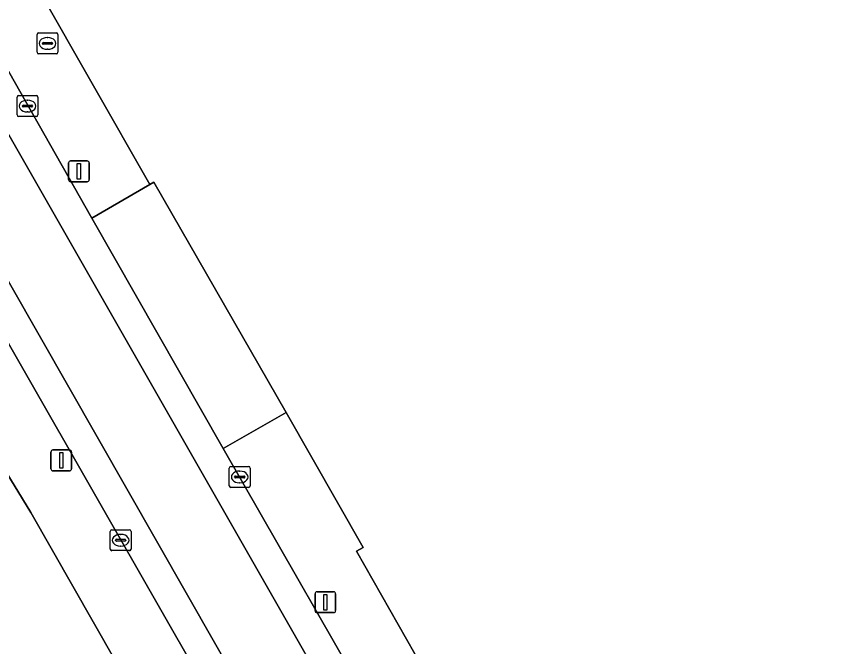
# Model space of a CAD drawing. Extents: x 158455 to 159797, y 387218 to 388672.
# Drawn here: x 159020.71 to 159059.99, y 387429.82 to 387460.01 of the extents above; entities that cross this region are included whole.
import ezdxf

# ---------------------------------------------------------------- set-up
doc = ezdxf.new("R2010")
doc.units = 0
for name, color, linetype in [('IMGEO_Brandkraan', 7, 'Continuous'), ('IMGEO_Erf', 7, 'Continuous'), ('IMGEO_Kolk', 7, 'Continuous'), ('IMGEO_Lichtmast', 7, 'Continuous'), ('IMGEO_Rijbaan_lokaal_gesloten', 7, 'Continuous'), ('IMGEO_Voetpad_open', 7, 'Continuous')]:
    doc.layers.add(name, color=color, linetype=linetype)

msp = doc.modelspace()

# ---------------------------------------------------------------- linework, layer by layer
at = {"layer": 'IMGEO_Brandkraan'}
for p, q in [((159021.702, 387458.292), (159021.702, 387459.144)), ((159021.777, 387459.218), (159022.629, 387459.218)), ((159022.19, 387458.998), (159022.215, 387458.998)), ((159022.703, 387459.144), (159022.703, 387458.292)), ((159021.961, 387458.712), (159021.961, 387458.724)), ((159022.399, 387458.675), (159022.001, 387458.675)), ((159022.004, 387458.761), (159022.402, 387458.761)), ((159022.445, 387458.724), (159022.445, 387458.712)), ((159022.629, 387458.218), (159021.777, 387458.218)), ((159022.213, 387458.438), (159022.188, 387458.438))]:
    msp.add_line(p, q, dxfattribs=at)
for points in [[(159021.702, 387458.292), (159021.702, 387459.144)], [(159021.777, 387459.218), (159022.629, 387459.218)], [(159022.703, 387459.144), (159022.703, 387458.292)], [(159022.629, 387458.218), (159021.777, 387458.218)]]:
    msp.add_lwpolyline(points, dxfattribs=at)
for centre, radius, start, end in [((159021.779, 387459.142), 0.0765, 91.552, 178.448), ((159021.779, 387459.142), 0.0765, 91.552, 178.448), ((159022.627, 387459.142), 0.0765, 1.552, 88.448), ((159022.627, 387459.142), 0.0765, 1.552, 88.448), ((159022.001, 387458.721), 0.0403, 85.8775, 175.7526), ((159021.998, 387458.711), 0.0366, 178.938, 274.7102), ((159022.402, 387458.718), 0.043, 264.8664, 352.4533), ((159022.406, 387458.723), 0.0386, 1.7309, 96.639), ((159021.779, 387458.294), 0.0765, 181.552, 268.448), ((159021.779, 387458.294), 0.0765, 181.552, 268.448), ((159022.627, 387458.294), 0.0765, 271.552, 358.448), ((159022.627, 387458.294), 0.0765, 271.552, 358.448)]:
    msp.add_arc(centre, radius, start, end, dxfattribs=at)
for centre, major_axis, ratio, start_param, end_param in [((159022.189, 387458.718), (-0.387, 0.002), 0.722429, 4.712389, 7.853982), ((159022.214, 387458.718), (-0.39, 0.002), 0.717154, 1.570796, 4.712389)]:
    msp.add_ellipse(centre, major_axis=major_axis, ratio=ratio, start_param=start_param, end_param=end_param, dxfattribs=at)
at = {"layer": 'IMGEO_Erf'}
for points in [[(159021.487, 387461.801), (159021.7, 387461.428), (159027.107, 387451.962), (159027.298, 387452.069), (159033.643, 387441.037), (159037.33, 387434.57), (159037.017, 387434.385), (159040.22, 387428.764), (159041.328, 387426.82), (159047.668, 387415.778), (159054.963, 387403.021)], [(159013.041, 387349.997), (159013.188, 387352.74), (159014.275, 387353.435), (159016.381, 387349.812), (159018.271, 387350.9), (159056.765, 387372.942), (159057.149, 387373.168), (159057.427, 387373.333), (159043.001, 387398.552), (159041.537, 387400.954), (159021.411, 387436.244), (159018.241, 387441.407), (159010.144, 387455.607)]]:
    msp.add_lwpolyline(points, dxfattribs=at)
at = {"layer": 'IMGEO_Kolk'}
for p, q in [((159020.745, 387455.289), (159020.745, 387456.141)), ((159020.82, 387456.215), (159021.672, 387456.215)), ((159021.233, 387455.995), (159021.258, 387455.995)), ((159021.746, 387456.141), (159021.746, 387455.289)), ((159021.004, 387455.709), (159021.004, 387455.721)), ((159021.442, 387455.672), (159021.044, 387455.672)), ((159021.047, 387455.758), (159021.445, 387455.758)), ((159021.488, 387455.721), (159021.488, 387455.709)), ((159021.672, 387455.215), (159020.82, 387455.215)), ((159021.256, 387455.435), (159021.231, 387455.435)), ((159030.916, 387437.519), (159030.916, 387438.371)), ((159030.991, 387438.445), (159031.843, 387438.445)), ((159031.404, 387438.225), (159031.429, 387438.225)), ((159031.917, 387438.371), (159031.917, 387437.519)), ((159031.175, 387437.939), (159031.175, 387437.951)), ((159031.613, 387437.902), (159031.215, 387437.902)), ((159031.218, 387437.988), (159031.616, 387437.988)), ((159031.659, 387437.951), (159031.659, 387437.939)), ((159031.843, 387437.445), (159030.991, 387437.445)), ((159031.427, 387437.665), (159031.402, 387437.665)), ((159025.21, 387434.488), (159025.21, 387435.34)), ((159025.285, 387435.414), (159026.137, 387435.414)), ((159025.698, 387435.194), (159025.723, 387435.194)), ((159026.211, 387435.34), (159026.211, 387434.488)), ((159025.469, 387434.908), (159025.469, 387434.92)), ((159025.907, 387434.871), (159025.509, 387434.871)), ((159025.512, 387434.957), (159025.91, 387434.957)), ((159025.953, 387434.92), (159025.953, 387434.908)), ((159026.137, 387434.414), (159025.285, 387434.414)), ((159025.721, 387434.634), (159025.696, 387434.634))]:
    msp.add_line(p, q, dxfattribs=at)
for points in [[(159020.745, 387455.289), (159020.745, 387456.141)], [(159020.82, 387456.215), (159021.672, 387456.215)], [(159021.746, 387456.141), (159021.746, 387455.289)], [(159021.672, 387455.215), (159020.82, 387455.215)], [(159030.916, 387437.519), (159030.916, 387438.371)], [(159030.991, 387438.445), (159031.843, 387438.445)], [(159031.917, 387438.371), (159031.917, 387437.519)], [(159031.843, 387437.445), (159030.991, 387437.445)], [(159025.21, 387434.488), (159025.21, 387435.34)], [(159025.285, 387435.414), (159026.137, 387435.414)], [(159026.211, 387435.34), (159026.211, 387434.488)], [(159026.137, 387434.414), (159025.285, 387434.414)]]:
    msp.add_lwpolyline(points, dxfattribs=at)
for centre, radius, start, end in [((159020.822, 387456.139), 0.0765, 91.552, 178.448), ((159020.822, 387456.139), 0.0765, 91.552, 178.448), ((159021.67, 387456.139), 0.0765, 1.552, 88.448), ((159021.67, 387456.139), 0.0765, 1.552, 88.448), ((159021.044, 387455.718), 0.0403, 85.8775, 175.7526), ((159021.041, 387455.708), 0.0366, 178.938, 274.7102), ((159021.445, 387455.715), 0.043, 264.8664, 352.4533), ((159021.449, 387455.72), 0.0386, 1.7309, 96.639), ((159020.822, 387455.291), 0.0765, 181.552, 268.448), ((159020.822, 387455.291), 0.0765, 181.552, 268.448), ((159021.67, 387455.291), 0.0765, 271.552, 358.448), ((159021.67, 387455.291), 0.0765, 271.552, 358.448), ((159030.993, 387438.369), 0.0765, 91.552, 178.448), ((159030.993, 387438.369), 0.0765, 91.552, 178.448), ((159031.841, 387438.369), 0.0765, 1.552, 88.448), ((159031.841, 387438.369), 0.0765, 1.552, 88.448), ((159031.215, 387437.948), 0.0403, 85.8775, 175.7526), ((159031.212, 387437.938), 0.0366, 178.938, 274.7102), ((159031.616, 387437.945), 0.043, 264.8664, 352.4533), ((159031.62, 387437.95), 0.0386, 1.7309, 96.639), ((159030.993, 387437.521), 0.0765, 181.552, 268.448), ((159030.993, 387437.521), 0.0765, 181.552, 268.448), ((159031.841, 387437.521), 0.0765, 271.552, 358.448), ((159031.841, 387437.521), 0.0765, 271.552, 358.448), ((159025.287, 387435.338), 0.0765, 91.552, 178.448), ((159025.287, 387435.338), 0.0765, 91.552, 178.448), ((159026.135, 387435.338), 0.0765, 1.552, 88.448), ((159026.135, 387435.338), 0.0765, 1.552, 88.448), ((159025.509, 387434.917), 0.0403, 85.8775, 175.7526), ((159025.506, 387434.907), 0.0366, 178.938, 274.7102), ((159025.91, 387434.914), 0.043, 264.8664, 352.4533), ((159025.914, 387434.919), 0.0386, 1.7309, 96.639), ((159025.287, 387434.49), 0.0765, 181.552, 268.448), ((159025.287, 387434.49), 0.0765, 181.552, 268.448), ((159026.135, 387434.49), 0.0765, 271.552, 358.448), ((159026.135, 387434.49), 0.0765, 271.552, 358.448)]:
    msp.add_arc(centre, radius, start, end, dxfattribs=at)
for centre, major_axis, ratio, start_param, end_param in [((159021.232, 387455.715), (-0.387, 0.002), 0.722429, 4.712389, 7.853982), ((159021.257, 387455.715), (-0.39, 0.002), 0.717154, 1.570796, 4.712389), ((159031.403, 387437.945), (-0.387, 0.002), 0.722429, 4.712389, 7.853982), ((159031.428, 387437.945), (-0.39, 0.002), 0.717154, 1.570796, 4.712389), ((159025.697, 387434.914), (-0.387, 0.002), 0.722429, 4.712389, 7.853982), ((159025.722, 387434.914), (-0.39, 0.002), 0.717154, 1.570796, 4.712389)]:
    msp.add_ellipse(centre, major_axis=major_axis, ratio=ratio, start_param=start_param, end_param=end_param, dxfattribs=at)
at = {"layer": 'IMGEO_Lichtmast'}
for p, q in [((159023.21, 387452.191), (159023.21, 387452.991)), ((159023.21, 387452.991), (159023.21, 387452.191)), ((159023.31, 387453.091), (159024.1, 387453.091)), ((159024.1, 387453.091), (159023.31, 387453.091)), ((159024.2, 387452.991), (159024.2, 387452.191)), ((159024.2, 387452.191), (159024.2, 387452.991)), ((159024.1, 387452.091), (159023.31, 387452.091)), ((159023.31, 387452.091), (159024.1, 387452.091)), ((159022.366, 387438.339), (159022.366, 387439.139)), ((159022.366, 387439.139), (159022.366, 387438.339)), ((159022.466, 387439.239), (159023.256, 387439.239)), ((159023.256, 387439.239), (159022.466, 387439.239)), ((159023.356, 387439.139), (159023.356, 387438.339)), ((159023.356, 387438.339), (159023.356, 387439.139)), ((159023.256, 387438.239), (159022.466, 387438.239)), ((159022.466, 387438.239), (159023.256, 387438.239)), ((159035.027, 387431.545), (159035.027, 387432.345)), ((159035.027, 387432.345), (159035.027, 387431.545)), ((159035.127, 387432.445), (159035.917, 387432.445)), ((159035.917, 387432.445), (159035.127, 387432.445)), ((159036.017, 387432.345), (159036.017, 387431.545)), ((159036.017, 387431.545), (159036.017, 387432.345)), ((159035.917, 387431.445), (159035.127, 387431.445)), ((159035.127, 387431.445), (159035.917, 387431.445))]:
    msp.add_line(p, q, dxfattribs=at)
for points in [[(159023.63, 387452.966), (159023.78, 387452.966), (159023.78, 387452.216), (159023.63, 387452.216), (159023.63, 387452.966)], [(159022.786, 387439.114), (159022.936, 387439.114), (159022.936, 387438.364), (159022.786, 387438.364), (159022.786, 387439.114)], [(159035.447, 387432.32), (159035.597, 387432.32), (159035.597, 387431.57), (159035.447, 387431.57), (159035.447, 387432.32)]]:
    msp.add_lwpolyline(points, dxfattribs=at)
for centre, start, end in [((159023.31, 387452.991), 90, 180), ((159023.31, 387452.991), 90, 180), ((159024.1, 387452.991), 0, 90), ((159024.1, 387452.991), 360, 90), ((159023.31, 387452.191), 180, 270), ((159023.31, 387452.191), 180, 270), ((159024.1, 387452.191), 270, 0), ((159024.1, 387452.191), 270, 0), ((159022.466, 387439.139), 90, 180), ((159022.466, 387439.139), 90, 180), ((159023.256, 387439.139), 0, 90), ((159023.256, 387439.139), 360, 90), ((159022.466, 387438.339), 180, 270), ((159022.466, 387438.339), 180, 270), ((159023.256, 387438.339), 270, 0), ((159023.256, 387438.339), 270, 0), ((159035.127, 387432.345), 90, 180), ((159035.127, 387432.345), 90, 180), ((159035.917, 387432.345), 0, 90), ((159035.917, 387432.345), 360, 90), ((159035.127, 387431.545), 180, 270), ((159035.127, 387431.545), 180, 270), ((159035.917, 387431.545), 270, 0), ((159035.917, 387431.545), 270, 0)]:
    msp.add_arc(centre, 0.1, start, end, dxfattribs=at)
at = {"layer": 'IMGEO_Rijbaan_lokaal_gesloten'}
for points in [[(159020.676, 387468.281), (159019.808, 387469.507), (159019.027, 387468.878), (159018.32, 387468.112), (159017.722, 387467.3), (159017.143, 387466.185), (159016.714, 387464.839), (159016.531, 387463.447), (159016.557, 387462.362), (159016.793, 387461.014), (159017.59, 387459.146), (159051.501, 387399.865)], [(159051.892, 387402.245), (159051.757, 387402.439), (159044.991, 387414.258), (159038.662, 387425.284), (159030.631, 387439.309), (159024.323, 387450.34), (159018.892, 387459.891)], [(159012.43, 387458.092), (159012.804, 387457.462), (159044.161, 387402.699), (159046.159, 387399.208), (159047.199, 387397.231), (159048.505, 387397.967), (159013.376, 387459.459)]]:
    msp.add_lwpolyline(points, dxfattribs=at)
msp.add_lwpolyline([(159017.59, 387459.146), (159016.793, 387461.014), (159016.557, 387462.362), (159016.531, 387463.447), (159016.714, 387464.839), (159017.143, 387466.185), (159017.722, 387467.3), (159018.32, 387468.112), (159006.892, 387463.611), (159007.835, 387463.422), (159008.677, 387463.155), (159010.268, 387462.427), (159011.22, 387461.763), (159012.005, 387461.108), (159012.791, 387460.249), (159013.376, 387459.459), (159048.505, 387397.967), (159051.509, 387399.66), (159051.501, 387399.865)], close=True, dxfattribs=at)
at = {"layer": 'IMGEO_Voetpad_open'}
for points in [[(159021.7, 387461.428), (159019.347, 387460.135), (159018.892, 387459.891), (159024.323, 387450.34), (159027.107, 387451.962)], [(159012.804, 387457.462), (159011.77, 387456.885), (159010.144, 387455.607), (159018.241, 387441.407), (159021.411, 387436.244), (159041.537, 387400.954), (159043.001, 387398.552), (159057.427, 387373.333), (159059.985, 387374.909), (159047.199, 387397.231), (159046.159, 387399.208), (159045.724, 387398.966), (159043.716, 387402.453), (159044.161, 387402.699)], [(159030.631, 387439.309), (159033.643, 387441.037), (159027.298, 387452.069), (159027.107, 387451.962), (159024.323, 387450.34)], [(159038.662, 387425.284), (159041.328, 387426.82), (159040.22, 387428.764), (159037.017, 387434.385), (159037.33, 387434.57), (159033.643, 387441.037), (159030.631, 387439.309)]]:
    msp.add_lwpolyline(points, close=True, dxfattribs=at)

doc.saveas('drawing.dxf')
